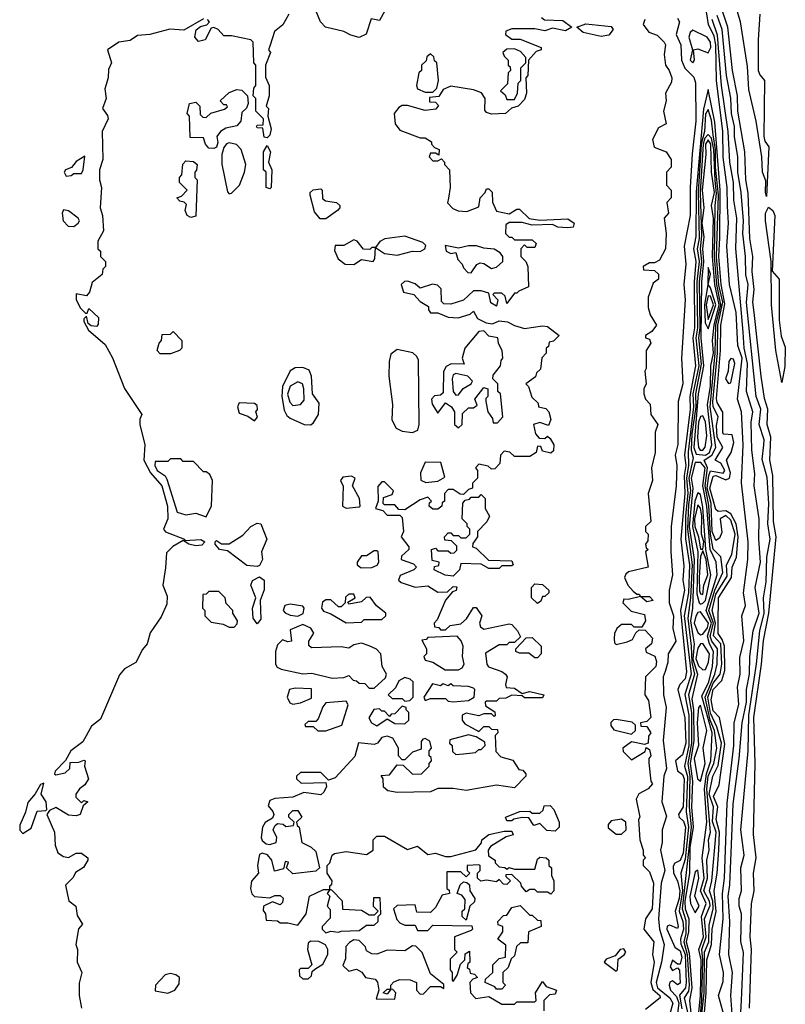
# Model space of a CAD drawing. Extents: x 2889633 to 3052318, y 540750 to 918690.
# Tile 400 of 656: x 3049313 to 3052318, y 680400 to 684264. Entities that reach past the tile are written whole.
import ezdxf

# ---------------------------------------------------------------- set-up
doc = ezdxf.new("R2010")
doc.units = 0

msp = doc.modelspace()

# ---------------------------------------------------------------- linework, layer by layer
at = {"layer": '0CON02XD'}
for points in [[(3052245, 683570), (3052240, 683585), (3052241.7, 683631.7), (3052228.8, 683665), (3052225.9, 683725.9), (3052204, 683865), (3052175, 683990), (3052169.6, 684079.6), (3052142, 684255), (3052091.4, 684425)], [(3050761.2, 684325), (3050725, 684260), (3050693.3, 684266.7), (3050672.5, 684207.5), (3050645, 684194.3), (3050612.4, 684202.4), (3050585, 684217.5), (3050513.3, 684235), (3050493.3, 684255), (3050475, 684300)], [(3050370, 684285), (3050346.4, 684243.6), (3050313, 684217), (3050296.7, 684163.3), (3050290, 684145), (3050297.5, 684135), (3050277.5, 684085), (3050278.3, 684038.3), (3050292.5, 684005), (3050292.5, 683965), (3050280, 683925), (3050290, 683915), (3050287.5, 683885), (3050300, 683835), (3050295, 683810), (3050285, 683800), (3050273, 683803), (3050267.5, 683837.5), (3050245, 683840), (3050242.5, 683845), (3050245, 683850), (3050268.3, 683851.7), (3050270, 683875), (3050240, 683905), (3050240, 683955), (3050230, 683965), (3050232.5, 683995), (3050240, 684005), (3050240, 684085), (3050232.5, 684095), (3050230, 684175), (3050220, 684185), (3050145, 684200), (3050115, 684200), (3050092.5, 684225), (3050075, 684232.5), (3050065, 684230), (3050041.2, 684185), (3050015, 684178.8), (3050000, 684195), (3050006.4, 684223.6), (3050023, 684237), (3050047, 684243), (3050057.5, 684255), (3050050, 684265)], [(3051361.7, 684271.7), (3051373, 684263), (3051445, 684260), (3051480, 684235), (3051455, 684220), (3051405, 684230), (3051375, 684220), (3051335, 684227.5), (3051245, 684227.5), (3051221.7, 684218.3), (3051220, 684205), (3051245, 684187.5), (3051277, 684187), (3051360, 684155), (3051360, 684145), (3051340.7, 684139.3), (3051310, 684105), (3051307.5, 684045), (3051300, 684035), (3051302.5, 683975), (3051295, 683950), (3051270, 683925), (3051243, 683917), (3051220, 683895), (3051165, 683893.3), (3051145, 683900), (3051138.3, 683908.3), (3051140, 683955), (3051126.1, 683976.1), (3051095, 683988.8), (3051005, 684002.5), (3050975, 683990), (3050958.3, 683961.7), (3050921.7, 683958.3), (3050921.7, 683941.7), (3050945, 683940), (3050957, 683927), (3050947, 683913), (3050905, 683907.5), (3050835, 683927.5), (3050815, 683927.5), (3050800.7, 683919.3), (3050782.5, 683895), (3050786.7, 683855), (3050805, 683830), (3050885, 683800), (3050905, 683800), (3050930, 683785), (3050930, 683775), (3050941.7, 683761.7), (3050960, 683755), (3050958.3, 683731.7), (3050945, 683740), (3050925, 683740), (3050920, 683725), (3050935, 683710), (3050955, 683710), (3050968.3, 683718.3), (3050980, 683705), (3050980, 683695), (3051000, 683675), (3051002.5, 683605), (3050996.4, 683563.6), (3050992.5, 683545), (3051012.7, 683522.7), (3051034.2, 683514.2), (3051068.3, 683511.7), (3051115, 683530), (3051120, 683565), (3051140, 683585), (3051145, 683600), (3051155, 683600), (3051167, 683587), (3051168.3, 683548.3), (3051185, 683512.5), (3051235, 683502.5), (3051265, 683520), (3051275, 683520), (3051313, 683483), (3051355, 683476.7), (3051465, 683482.5), (3051490, 683465), (3051485, 683450), (3051465, 683447.5), (3051425, 683450), (3051405, 683460), (3051325, 683457.5), (3051285, 683467.5), (3051235, 683467.5), (3051221.7, 683458.3), (3051220, 683425), (3051235, 683410), (3051245, 683410), (3051255, 683400), (3051325, 683400), (3051340, 683385), (3051335, 683370), (3051305, 683370), (3051295, 683380), (3051280, 683365), (3051280, 683335), (3051300, 683315), (3051307.5, 683295), (3051310, 683215), (3051271.7, 683198.3), (3051265, 683190), (3051255, 683190), (3051225, 683150), (3051218.3, 683178.3), (3051205, 683190), (3051175, 683190), (3051170, 683185), (3051190, 683165), (3051185, 683140), (3051163, 683153), (3051155, 683190), (3051125, 683200), (3051095, 683200), (3051055, 683162.5), (3051005, 683147.5), (3050978.3, 683148.3), (3050968.3, 683158.3), (3050967, 683207), (3050952.5, 683222.5), (3050933.6, 683226.4), (3050885, 683210), (3050865, 683227.5), (3050835, 683237.5), (3050823, 683237), (3050810, 683225), (3050820, 683195), (3050860, 683185), (3050885, 683157.5), (3050918.3, 683138.3), (3050917.5, 683125), (3050925, 683113.3), (3050955, 683113.3), (3050995, 683096.7), (3051033.6, 683093.6), (3051081.7, 683108.3), (3051095, 683120), (3051110.7, 683090.7), (3051143.6, 683073.6), (3051169.3, 683070.7), (3051195, 683082.5), (3051228.3, 683078.3), (3051255, 683063.3), (3051295, 683052.5), (3051365, 683062.5), (3051385, 683060), (3051430, 683025), (3051408.3, 683001.7), (3051391.7, 682998.3), (3051388.3, 682981.7), (3051380, 682975), (3051380, 682955), (3051363, 682937), (3051357, 682893), (3051341.7, 682878.3), (3051338.3, 682861.7), (3051300, 682835), (3051310, 682825), (3051323, 682783), (3051348.3, 682758.3), (3051350, 682745), (3051378.3, 682738.3), (3051390, 682725), (3051397.5, 682695), (3051388.3, 682671.7), (3051355, 682682.5), (3051330, 682675), (3051338.3, 682638.3), (3051351.7, 682621.7), (3051375, 682620), (3051385, 682630), (3051395, 682620), (3051410, 682595), (3051408.3, 682571.7), (3051397.5, 682562.5), (3051365, 682570), (3051358.3, 682588.3), (3051345, 682590), (3051340, 682565), (3051315, 682550), (3051255, 682550), (3051237, 682567), (3051215, 682570), (3051200, 682555), (3051198.3, 682521.7), (3051178.3, 682501.7), (3051165, 682500), (3051151.7, 682511.7), (3051115, 682520), (3051102.5, 682505), (3051110, 682495), (3051110, 682465), (3051090, 682445), (3051090, 682425), (3051075, 682420), (3051055, 682400), (3051041.7, 682401.7), (3051015, 682420), (3050995, 682420), (3050980, 682405), (3050980, 682375), (3050971.7, 682368.3), (3050970, 682355), (3050955, 682342.5), (3050935, 682342.5), (3050920, 682355), (3050921.7, 682368.3), (3050930, 682375), (3050915, 682390), (3050885, 682380), (3050825, 682340), (3050801.7, 682341.7), (3050785, 682360), (3050745, 682360), (3050740, 682365), (3050741.7, 682388.3), (3050775, 682400), (3050780, 682415), (3050745, 682450), (3050735, 682450), (3050718.3, 682431.7), (3050720, 682375), (3050710, 682345), (3050738.3, 682338.3), (3050755, 682320), (3050805, 682320), (3050815, 682310), (3050820, 682255), (3050810, 682235), (3050840, 682195), (3050840, 682185), (3050811.7, 682158.3), (3050810, 682145), (3050858.3, 682128.3), (3050870, 682115), (3050860, 682105), (3050807, 682083), (3050800, 682065), (3050810, 682055), (3050865, 682037.5), (3050915, 682042.5), (3050955, 682016.7), (3050991.7, 682018.3), (3051015, 682040), (3051028.3, 682038.3), (3051026.7, 682023.3)], [(3052083.3, 680335), (3052056.7, 680435), (3052075, 680490), (3052076.2, 680525), (3052060, 680595), (3052074.5, 680735), (3052071.5, 680835), (3052079.5, 680895), (3052090.3, 681189.7), (3052116.9, 681415), (3052118, 681505), (3052135.9, 681575.9), (3052131.2, 681645), (3052141.2, 681695), (3052139.3, 681760.7), (3052155.9, 681825.9), (3052147.5, 681925), (3052162.5, 681965), (3052153.8, 682015), (3052171.2, 682145), (3052172.5, 682215), (3052146.4, 682446.4), (3052153.5, 682595), (3052146.7, 682725), (3052131.2, 682775), (3052148.5, 682935), (3052131.9, 682985), (3052125.6, 683115), (3052099.2, 683225), (3052089.2, 683375), (3052095.9, 683465.9), (3052091.5, 683531.5), (3052090.6, 683605), (3052074.6, 683724.6), (3052073.5, 683825), (3052048.8, 684025), (3052046.2, 684165), (3052038.5, 684198.5), (3052016.5, 684245), (3052008.5, 684295)], [(3052142, 680345), (3052146, 680415), (3052153.6, 680603.6), (3052143.9, 680646.1), (3052146.2, 680755), (3052136.7, 680785), (3052136.7, 680815), (3052146.7, 680845), (3052143.8, 680935), (3052156.7, 680985), (3052143.8, 681085), (3052172.5, 681395), (3052175.4, 681534.6), (3052205.6, 681735.6), (3052217.8, 681865), (3052235.4, 681934.6), (3052232.9, 681995), (3052242.7, 682057.3), (3052245.6, 682155), (3052258.9, 682225), (3052250, 682285), (3052253.1, 682365), (3052246.8, 682466.8), (3052227.3, 682537.3), (3052234.3, 682595.7), (3052235.5, 682615.5), (3052215.7, 682675), (3052222.5, 682735), (3052204.2, 682785), (3052165.7, 683154.3), (3052172.5, 683225), (3052163, 683263), (3052162.5, 683335), (3052151.9, 683425), (3052154.4, 683475), (3052145.7, 683585), (3052131.9, 683665), (3052132.5, 683725), (3052118.6, 683805), (3052119.4, 683845), (3052107.1, 683895), (3052104.1, 683955.9), (3052087.1, 684045), (3052070.6, 684225), (3052050.7, 684280.7)], [(3052178, 680385), (3052185.7, 680615), (3052180.8, 680665), (3052185.9, 680794.1), (3052196, 680845), (3052194, 680915), (3052204, 680975), (3052194.1, 681065.9), (3052200, 681345), (3052194.5, 681525), (3052225.5, 681735), (3052232.2, 681827.8), (3052253.5, 681935), (3052281.9, 682235), (3052272.2, 682295), (3052270, 682475), (3052257.5, 682535), (3052261.4, 682625), (3052247.5, 682675), (3052249.4, 682735), (3052237, 682777), (3052224.2, 682865), (3052195.9, 683114.1), (3052190.6, 683155), (3052195.6, 683205), (3052188.6, 683275), (3052190.6, 683335), (3052178.6, 683405), (3052173, 683583), (3052162.9, 683635), (3052159.4, 683745), (3052131.9, 683905), (3052130.6, 683965), (3052111.4, 684065), (3052093.3, 684235), (3052068.9, 684305)], [(3052218.6, 684285), (3052211.4, 684185), (3052212, 684065), (3052217.7, 684047.7), (3052236.7, 684025), (3052233.8, 683805), (3052237.3, 683787.3), (3052254.3, 683764.3), (3052245, 683570)], [(3050035, 684267.5), (3049957, 684223), (3049903, 684227), (3049824.3, 684205.7), (3049775, 684202), (3049747.3, 684182.7), (3049702.5, 684175), (3049657.5, 684145), (3049673.8, 684095), (3049662, 684068), (3049660, 684035), (3049647, 683993), (3049652.5, 683955), (3049637.5, 683915), (3049658.3, 683888.3), (3049660, 683875), (3049636.7, 683825), (3049638.8, 683715), (3049626.7, 683675), (3049626.7, 683635), (3049633.8, 683605), (3049628.8, 683525), (3049637.5, 683495), (3049642.5, 683435), (3049620, 683395), (3049620, 683365), (3049630, 683355), (3049630, 683335), (3049650, 683315), (3049650, 683295), (3049640, 683285), (3049636.7, 683263.3), (3049597, 683233), (3049587.5, 683195), (3049575, 683180), (3049535, 683187.5), (3049534.3, 683165), (3049551.7, 683131.7), (3049571.7, 683111.7), (3049578.3, 683111.7), (3049585, 683130), (3049622.5, 683095), (3049621.7, 683068.3), (3049615, 683060), (3049593, 683063), (3049581.7, 683071.7), (3049575, 683100), (3049565, 683090), (3049565, 683080), (3049583.3, 683045), (3049648.8, 682988.8), (3049676.8, 682936.8), (3049725, 682816.2), (3049792.5, 682715), (3049784.4, 682695.6), (3049784.3, 682675.7), (3049804.5, 682595), (3049800.6, 682535), (3049826.2, 682486.2), (3049871.4, 682435), (3049892.9, 682355), (3049894.3, 682305), (3049878, 682265), (3049885, 682254.3), (3049960, 682225), (3049960, 682220), (3050023.9, 682223.9), (3050040, 682215), (3050027.8, 682202.2), (3050005, 682199.2), (3049977.5, 682205), (3049955, 682220), (3049913.7, 682196.3), (3049888.7, 682171.3), (3049885, 682112.5), (3049874.4, 682045), (3049891.7, 682001.7), (3049890.3, 681969.7), (3049868.9, 681921.1), (3049825, 681857.5), (3049813.3, 681815), (3049795, 681792.5), (3049769.2, 681740.8), (3049725, 681716.2), (3049705, 681693.3), (3049630.8, 681519.2), (3049595, 681491.2), (3049560.6, 681429.4), (3049514.2, 681395), (3049493, 681357), (3049452.5, 681315), (3049450, 681305), (3049455, 681300), (3049491.7, 681308.3), (3049510, 681325), (3049511.7, 681348.3), (3049545, 681350), (3049565, 681357.5), (3049570, 681355), (3049567.5, 681335), (3049582.5, 681285), (3049569.3, 681260.7), (3049547.5, 681245), (3049533.3, 681225), (3049533, 681213), (3049555, 681190), (3049565, 681200), (3049580, 681195), (3049561.7, 681178.3), (3049550, 681145), (3049535, 681140), (3049505, 681142.5), (3049455, 681172.5), (3049430, 681160), (3049420, 681145), (3049450, 681075), (3049452.5, 681025), (3049462.5, 680995), (3049485, 680980), (3049505, 680976.7), (3049535, 680992.5), (3049555, 680992.5), (3049580, 680975), (3049580, 680965), (3049563, 680937), (3049532.3, 680917.7), (3049522.3, 680897.7), (3049493, 680867), (3049500.7, 680829.3), (3049506.4, 680806.4), (3049533.3, 680785), (3049538.3, 680748.3), (3049560, 680715), (3049543.6, 680696.4), (3049533.3, 680635), (3049540, 680615), (3049538.8, 680565), (3049557.5, 680525), (3049546.4, 680483.6), (3049546, 680435), (3049556, 680385)], [(3051595, 684198), (3051525, 684213.3), (3051500, 684235), (3051535, 684247.5), (3051635, 684236.7), (3051642.5, 684225), (3051625, 684203.3), (3051595, 684198)], [(3051767.5, 684265), (3051760, 684245), (3051782.5, 684215), (3051815, 684203.3), (3051842.5, 684175), (3051847.5, 684165), (3051843.3, 684126.7), (3051847.5, 684085), (3051862.5, 684065), (3051872.5, 684035), (3051871.7, 684018.3), (3051847.5, 683975), (3051850, 683945), (3051840, 683905), (3051850, 683855), (3051820, 683840), (3051796.4, 683793.6), (3051804.1, 683764.1), (3051850, 683745), (3051870, 683715), (3051870, 683685), (3051852.5, 683665), (3051852.5, 683615), (3051870, 683595), (3051870, 683565), (3051853, 683547), (3051860, 683505), (3051842.5, 683485), (3051850, 683425), (3051847.5, 683365), (3051825, 683320), (3051805, 683310), (3051785, 683310), (3051760, 683295), (3051761.7, 683281.7), (3051805, 683280), (3051820, 683265), (3051820, 683245), (3051800, 683230), (3051780, 683175), (3051780, 683135), (3051787.5, 683105), (3051812.5, 683065), (3051795, 683040), (3051770, 683025), (3051770, 683015), (3051785, 683010), (3051790, 682995), (3051772.5, 682965), (3051772.5, 682895), (3051767.5, 682885), (3051772.5, 682835), (3051762.5, 682815), (3051762.5, 682795), (3051770, 682775), (3051787.5, 682755), (3051790, 682715), (3051817.5, 682675), (3051807.5, 682645), (3051807.5, 682565), (3051792.5, 682505), (3051797.5, 682455), (3051780, 682405), (3051790, 682295), (3051770, 682275), (3051770, 682255), (3051780, 682245), (3051778.3, 682218.3), (3051770, 682205), (3051771.7, 682191.7), (3051780, 682185), (3051770, 682175), (3051780, 682115), (3051703, 682097), (3051691.7, 682088.3), (3051687.5, 682075), (3051700, 682045), (3051720.7, 682020.7), (3051735, 682010), (3051745, 682010), (3051750, 682000), (3051785, 682000), (3051800, 681985), (3051775, 681980), (3051750, 682000), (3051701.7, 681988.3), (3051685, 681990), (3051680, 681975), (3051713, 681943), (3051765, 681930), (3051770, 681905), (3051755, 681880), (3051725, 681880), (3051715, 681890), (3051675, 681890), (3051657.5, 681875), (3051647.5, 681855), (3051646.7, 681835), (3051648.3, 681818.3), (3051655, 681812.5), (3051697, 681823), (3051718.3, 681831.7), (3051731.7, 681858.3), (3051745, 681870), (3051768.3, 681868.3), (3051797, 681837), (3051792.5, 681815), (3051770, 681795), (3051771.7, 681781.7), (3051806.4, 681766.4), (3051812.5, 681745), (3051810, 681725), (3051770, 681685), (3051767.5, 681615), (3051781.7, 681591.7), (3051790, 681525), (3051775, 681510), (3051750, 681505), (3051751.7, 681491.7), (3051775, 681490), (3051790, 681465), (3051781.7, 681451.7), (3051780, 681425), (3051765, 681420), (3051715, 681430), (3051680, 681405), (3051681.7, 681391.7), (3051715, 681360), (3051768.3, 681391.7), (3051771.7, 681408.3), (3051785, 681400), (3051790, 681375), (3051782.5, 681365), (3051783, 681347), (3051790, 681275), (3051797.5, 681265), (3051780, 681245), (3051743.6, 681226.4), (3051732.5, 681205), (3051746.7, 681135), (3051742.5, 681125), (3051746.7, 681045), (3051760, 681005), (3051760, 680985), (3051770, 680975), (3051760, 680965), (3051760, 680945), (3051785, 680920), (3051801.2, 680875), (3051796, 680775), (3051770, 680735), (3051762.5, 680695), (3051802.5, 680645), (3051797.5, 680595), (3051803.3, 680565), (3051790, 680485), (3051798.7, 680458.7), (3051826, 680435), (3051827.5, 680425), (3051770, 680380)], [(3051895, 684270), (3051902.5, 684255), (3051890, 684205), (3051908.6, 684165), (3051910.8, 684105), (3051923.6, 684073.6), (3051958.7, 684038.7), (3051965.6, 684015.6), (3051967.3, 683865), (3051952.4, 683737.6), (3051945.4, 683605.4), (3051945.4, 683495), (3051921.9, 683375), (3051928.1, 683305), (3051920, 683225), (3051925.5, 683165), (3051911.4, 682935), (3051916.7, 682835), (3051897.1, 682765), (3051896.8, 682596.8), (3051885.8, 682555), (3051892, 682515), (3051889.4, 682435), (3051870.6, 682275), (3051868.5, 682175), (3051875.6, 682085), (3051862.5, 682025), (3051862.5, 681975), (3051879.4, 681925), (3051876.5, 681875), (3051888.1, 681825), (3051858, 681775), (3051857.7, 681742.3), (3051846.4, 681706.4)], [(3052111.9, 680325), (3052104, 680435), (3052111.4, 680525), (3052096.1, 680596.1), (3052100.8, 680725), (3052094.3, 680824.3), (3052101.2, 680868.8), (3052113.1, 681185), (3052137.1, 681365), (3052148.6, 681505), (3052165.5, 681585), (3052165.7, 681635), (3052177.8, 681695), (3052179.2, 681765), (3052192.5, 681865), (3052215.5, 681935), (3052200, 682035), (3052221.4, 682135), (3052213.8, 682225), (3052216.2, 682305), (3052196.7, 682435), (3052198.3, 682481.7), (3052186.7, 682575), (3052184.1, 682684.1), (3052190.8, 682725), (3052166, 682805), (3052170, 682915), (3052156.9, 682975), (3052152.9, 683037.1), (3052124.1, 683365.9), (3052128.1, 683485), (3052115.7, 683555), (3052114.5, 683624.5), (3052100, 683705), (3052094.5, 683825), (3052068.5, 684005), (3052052.4, 684202.4), (3052031.8, 684265)], [(3051955, 684094.3), (3051962, 684105), (3051957.5, 684145), (3051975, 684149.4), (3052015, 684133.3), (3052025.9, 684155), (3052024.6, 684175), (3052012.2, 684195), (3051955, 684222.9), (3051945, 684214), (3051940, 684195), (3051953.8, 684145), (3051944.6, 684105), (3051955, 684094.3)], [(3050935, 683980), (3050950, 683995), (3050957.5, 684025), (3050950, 684095), (3050941.7, 684101.7), (3050938.3, 684118.3), (3050925, 684130), (3050911.7, 684118.3), (3050908.3, 684101.7), (3050890, 684085), (3050890, 684065), (3050880, 684055), (3050870, 684005), (3050875, 683992.5), (3050905, 683980), (3050935, 683980)], [(3051255, 683950), (3051267.5, 683975), (3051270, 684015), (3051280, 684025), (3051280, 684075), (3051300, 684095), (3051300, 684115), (3051279.3, 684139.3), (3051255, 684150), (3051225, 684147.5), (3051210, 684135), (3051215, 684120), (3051230, 684105), (3051230, 684085), (3051238.3, 684078.3), (3051240, 684065), (3051230, 684055), (3051228.3, 684011.7), (3051200, 683985), (3051218.3, 683968.3), (3051225, 683950), (3051255, 683950)], [(3050075, 683758), (3050055, 683760), (3050042.5, 683775), (3050035, 683800), (3049981.7, 683801.7), (3049980, 683885), (3049970, 683895), (3049980, 683935), (3050005, 683940), (3050020, 683925), (3050021.7, 683891.7), (3050031.7, 683881.7), (3050045, 683880), (3050063, 683897), (3050117, 683913), (3050128.3, 683921.7), (3050125, 683930), (3050115, 683930), (3050100, 683945), (3050135, 683977.5), (3050165, 683990), (3050185, 683986.7), (3050207.5, 683965), (3050210, 683935), (3050203, 683917), (3050185, 683900), (3050181.2, 683865), (3050165, 683847.5), (3050122.5, 683837.5), (3050101.2, 683825), (3050087.5, 683805), (3050091.2, 683781.2), (3050085, 683763.8), (3050075, 683758)], [(3051995.4, 680305.4), (3052007.8, 680445), (3052010, 680575), (3052028, 680635), (3052031.8, 680695), (3052046.3, 680763.7), (3052038.5, 680845), (3052050.7, 680915), (3052057.1, 681005), (3052059.4, 681075), (3052047.3, 681125), (3052053.1, 681175), (3052036.9, 681215), (3052058.8, 681261.2), (3052081.2, 681421.2), (3052060.6, 681525), (3052035, 681552), (3052027.1, 681595), (3052035, 681635.7), (3052068.7, 681671.3), (3052080.4, 681709.6), (3052079.7, 681805), (3052071.1, 681831.1), (3052054.5, 681855), (3052055.4, 681894.6), (3052055.6, 681995), (3052106.5, 682075), (3052110, 682115), (3052126.2, 682155), (3052132.8, 682235), (3052125.8, 682285.8), (3052105, 682324.5), (3052085, 682336.5), (3052055, 682334.3), (3052045, 682341.2), (3052022.3, 682425), (3052035, 682472.9), (3052045, 682474.5), (3052085, 682457.8), (3052098.9, 682465), (3052103.6, 682485), (3052087.5, 682535), (3052105.6, 682565), (3052116.7, 682605), (3052110, 682635), (3052076.7, 682636.7), (3052072.5, 682642.5), (3052073.1, 682723.1), (3052051.1, 682761.1), (3052047.9, 682777.9), (3052063.9, 682965), (3052064.7, 683065), (3052081.5, 683148.5), (3052066.4, 683225), (3052057.1, 683335), (3052061.7, 683408.3), (3052063.2, 683595), (3052041.1, 683861.1), (3052015, 683990), (3051996.8, 683913.2), (3051967.9, 683587.9), (3051967.3, 683412.7), (3051958.5, 683365), (3051967.3, 683315), (3051960.3, 683235), (3051962.1, 683055), (3051955.3, 683015), (3051966.1, 682905), (3051948.7, 682815), (3051943.1, 682785), (3051945.3, 682735.3), (3051923.2, 682555), (3051928, 682515), (3051920.9, 682475), (3051923.8, 682405), (3051907.8, 682225), (3051920.4, 682120.4), (3051915.6, 682065), (3051922.9, 682025), (3051907.5, 681945), (3051930.6, 681705), (3051925, 681676.7), (3051904, 681655), (3051896.9, 681635), (3051924.4, 681524.4), (3051928, 681425), (3051915, 681378.8), (3051886.7, 681355), (3051895, 681316.7), (3051915, 681302), (3051921.5, 681285), (3051916.8, 681175), (3051898.8, 681145), (3051901.2, 681135), (3051918.6, 681118.6), (3051926.1, 681095), (3051916.8, 680993.2), (3051905, 680964), (3051885, 680953.3), (3051878.3, 680941.7), (3051878.9, 680915), (3051895.5, 680885), (3051903.9, 680845), (3051901.6, 680815), (3051886.2, 680765), (3051898, 680705), (3051895, 680697.5), (3051865, 680711.2), (3051855, 680706.7), (3051853.6, 680695), (3051884.3, 680624.3), (3051905, 680609.2), (3051912.2, 680585), (3051905, 680557.5), (3051895, 680557.5), (3051875, 680573.3), (3051866.7, 680546.7), (3051875, 680532.5), (3051895, 680542.5), (3051903.6, 680533.6), (3051905, 680482.5), (3051895, 680476.7), (3051875, 680492.5), (3051865, 680487.5), (3051862.5, 680475), (3051868.1, 680455), (3051891, 680431), (3051900.5, 680405), (3051891.9, 680345)], [(3051984.8, 680315), (3051999.6, 680445), (3052001.2, 680605), (3052017.7, 680645), (3052018.8, 680711.2), (3052035.7, 680774.3), (3052034.1, 680805), (3052020.6, 680845), (3052030.5, 680885), (3052046.7, 681075), (3052032.4, 681117.6), (3052036.4, 681175), (3052019.7, 681225), (3052034.2, 681295), (3052055, 681336.7), (3052068, 681425), (3052049.1, 681489.1), (3052025, 681542.9), (3052014.2, 681605), (3052035, 681660), (3052062.5, 681695), (3052068.7, 681735), (3052064.6, 681814.6), (3052036.5, 681846.5), (3052044.4, 681895), (3052031.2, 681945), (3052045, 682010), (3052090.5, 682079.5), (3052088.1, 682125), (3052108.1, 682165), (3052120.9, 682245), (3052105, 682299.2), (3052085, 682318.2), (3052062.9, 682305), (3052068.6, 682251.4), (3052060.4, 682229.6), (3052045, 682220), (3052030.6, 682255), (3052027.7, 682365), (3052012, 682425), (3052018.2, 682475), (3052025, 682493.1), (3052075, 682484.3), (3052080.6, 682495), (3052065, 682523.1), (3052042.5, 682535), (3052072.5, 682585), (3052051.1, 682625), (3052048.7, 682671.3), (3052054.3, 682705), (3052035.4, 682745.4), (3052033.7, 682763.7), (3052051.5, 682955), (3052053.7, 683065), (3052072.9, 683155), (3052057.4, 683222.6), (3052048.4, 683335), (3052056, 683575), (3052044.4, 683685), (3052044.1, 683755), (3052035, 683812), (3052028.9, 683868.9), (3052015, 683911.2), (3052005, 683893.3), (3052001.6, 683825), (3051988.5, 683775), (3051976.3, 683585), (3051979.7, 683405), (3051972.2, 683365), (3051979.7, 683315), (3051971.2, 683235), (3051974.2, 683055), (3051967.2, 683015), (3051978.8, 682905), (3051955.8, 682795), (3051957.9, 682745), (3051937.5, 682567.5), (3051938.9, 682515), (3051931, 682465), (3051935.7, 682405.7), (3051926.4, 682316.4), (3051927, 682227), (3051942, 682125), (3051938, 682015), (3051921.3, 681925), (3051948.5, 681695), (3051924.5, 681615.5), (3051940, 681535), (3051939.3, 681415), (3051922.2, 681335), (3051934.1, 681294.1), (3051929.6, 681155), (3051938.9, 681095), (3051925, 680970), (3051908.6, 680915), (3051914.3, 680845), (3051901.3, 680765), (3051916, 680725), (3051918.4, 680695), (3051906.5, 680655), (3051907.9, 680637.9), (3051924.7, 680595), (3051929.2, 680485), (3051925.9, 680464.1), (3051903.6, 680436.4), (3051912.3, 680382.3)], [(3051985.2, 680354.8), (3051990.2, 680419.8), (3051994.5, 680575), (3051990.6, 680615), (3052007.5, 680665), (3052001.2, 680735), (3052022.9, 680787.1), (3052021.2, 680805), (3051998.2, 680845), (3052012.3, 680895), (3052010, 680965), (3052020, 681005), (3052017.1, 681045), (3052024.3, 681075), (3052010.5, 681245), (3052015.3, 681295), (3052038.2, 681345), (3052049.4, 681405), (3052040.8, 681475), (3052024, 681515), (3052003.6, 681605), (3052041.5, 681695), (3052050.6, 681735), (3052051.5, 681795), (3052029.6, 681825), (3052022.9, 681845), (3052036, 681895), (3052018, 681945), (3052041.2, 682025), (3052073.1, 682095), (3052065.8, 682155.8), (3052035, 682186.2), (3052024.3, 682244.3), (3052017.8, 682357.8), (3052003.5, 682435), (3052013.4, 682505), (3051999.2, 682535), (3052029.5, 682555), (3052045.5, 682585), (3052022.8, 682745), (3052043.4, 682955), (3052046, 683065), (3052065.2, 683145.2), (3052049, 683225), (3052040.7, 683335), (3052042.7, 683535), (3052048.1, 683581.9), (3052042.5, 683632.5), (3052037.2, 683755), (3052028.5, 683798.5), (3052015, 683813.3), (3052001.8, 683798.2), (3051996.1, 683775), (3051984, 683585), (3051989.6, 683415), (3051983.6, 683365), (3051989.2, 683315), (3051980.4, 683235), (3051983, 683055), (3051977.1, 683015), (3051988.4, 682911.6), (3051966.2, 682795), (3051966.9, 682745), (3051951.9, 682638.1), (3051949.3, 682575), (3051957.1, 682545), (3051939.8, 682465), (3051945.7, 682415.7), (3051938.3, 682361.7), (3051933.9, 682265), (3051952.4, 682125), (3051946.5, 681995), (3051935.3, 681915), (3051949.2, 681805), (3051950.8, 681740.8), (3051962.2, 681695), (3051938.7, 681615), (3051950, 681545), (3051949.6, 681425), (3051936.2, 681345), (3051943.9, 681293.9), (3051940.3, 681175), (3051948.5, 681095), (3051913, 680775), (3051928.3, 680728.3), (3051927.4, 680677.4), (3051920, 680645), (3051933.1, 680595), (3051941.4, 680475), (3051937.9, 680452.1), (3051921.8, 680425), (3051937.3, 680357.3)], [(3050135, 683580), (3050145, 683582.5), (3050175.8, 683614.2), (3050195.8, 683665), (3050200.8, 683695), (3050182.5, 683755), (3050163.6, 683773.6), (3050135, 683780), (3050125, 683776.7), (3050115, 683762.5), (3050106.2, 683735), (3050106.4, 683696.4), (3050128.3, 683588.3), (3050135, 683580)], [(3050295, 683600), (3050280, 683605), (3050280, 683665), (3050270, 683675), (3050270, 683745), (3050285, 683770), (3050297.5, 683745), (3050290, 683705), (3050302.5, 683675), (3050300, 683605), (3050295, 683600)], [(3052005, 682554.7), (3052020.8, 682565), (3052030, 682595), (3052013, 682753), (3052025.2, 682825.2), (3052025.7, 682905), (3052036.2, 682955), (3052032.9, 683005), (3052039, 683065), (3052058.5, 683145), (3052041.2, 683225), (3052032.9, 683335), (3052036.5, 683485), (3052028.5, 683535), (3052039.8, 683585), (3052028.6, 683665), (3052026, 683775), (3052015, 683792.2), (3052004.8, 683774.8), (3052006.2, 683735), (3051991.6, 683595), (3051999.1, 683525), (3051991.2, 683465), (3051998.3, 683411.7), (3051993.8, 683365), (3051997.4, 683315), (3051989, 683235), (3051986.8, 683015), (3051997, 682905), (3051975.8, 682795), (3051958.7, 682585), (3051968.9, 682558.9), (3052005, 682554.7)], [(3049495, 683650), (3049515, 683652.5), (3049525, 683660), (3049555, 683660), (3049562.5, 683675), (3049568.3, 683728.3), (3049535, 683707.5), (3049516.7, 683683.3), (3049492.5, 683675), (3049487.5, 683665), (3049495, 683650)], [(3049985, 683487.5), (3049970, 683495), (3049962.5, 683515), (3049968.3, 683538.3), (3049958.3, 683548.3), (3049941.7, 683551.7), (3049930, 683565), (3049948.3, 683571.7), (3049970, 683595), (3049940, 683625), (3049940, 683645), (3049950, 683655), (3049953, 683697), (3049965, 683710), (3049995, 683707.5), (3050010, 683695), (3050007, 683673), (3050000, 683665), (3050000, 683645), (3050010, 683635), (3050005, 683492.5), (3049985, 683487.5)], [(3050515, 683482.5), (3050492.5, 683482.5), (3050470.4, 683510.4), (3050453.3, 683575), (3050453.3, 683585), (3050465, 683596.7), (3050495, 683600), (3050500, 683595), (3050501.7, 683561.7), (3050513, 683553), (3050557, 683547), (3050570, 683535), (3050570, 683525), (3050560, 683515), (3050515, 683482.5)], [(3049525, 683452.5), (3049542.5, 683465), (3049547.5, 683475), (3049542.5, 683485), (3049505, 683513.3), (3049485, 683517.5), (3049480, 683505), (3049483.3, 683475), (3049503, 683453), (3049525, 683452.5)], [(3052305, 682840), (3052280.8, 682965), (3052264, 683145), (3052263.3, 683315), (3052241.2, 683475), (3052241.2, 683505), (3052252.5, 683527.5), (3052270, 683515), (3052276.9, 683495), (3052267, 683277), (3052294.2, 683245), (3052294.1, 683084.1), (3052301.7, 683021.7), (3052318.3, 682978.3), (3052316.6, 682903.4), (3052305, 682840)], [(3050625, 683303.3), (3050655, 683322.5), (3050700, 683315), (3050707.5, 683325), (3050710, 683370), (3050695, 683370), (3050687.5, 683362.5), (3050663, 683363), (3050637.5, 683395), (3050625, 683400), (3050585, 683377.5), (3050551.7, 683378.3), (3050548.3, 683358.3), (3050562.5, 683325), (3050590, 683305), (3050625, 683303.3)], [(3050795, 683340), (3050855, 683356), (3050885, 683353.8), (3050903.3, 683365), (3050907, 683377), (3050895, 683390), (3050825, 683414), (3050746.1, 683403.9), (3050727, 683393), (3050710, 683370), (3050745, 683346.7), (3050795, 683340)], [(3051085, 683270), (3051107, 683303), (3051120.7, 683309.3), (3051135, 683307.5), (3051165, 683287.5), (3051185, 683292.5), (3051210, 683315), (3051210, 683335), (3051199.3, 683349.3), (3051175, 683363.3), (3051135, 683366.7), (3051106.1, 683376.1), (3051074.1, 683375.9), (3051035, 683366.7), (3050982.5, 683377.5), (3050987.5, 683355), (3051005, 683346.7), (3051025, 683350), (3051033, 683323), (3051050, 683305), (3051055, 683290), (3051071.7, 683271.7), (3051085, 683270)], [(3052015, 683050), (3052045.2, 683145), (3052025, 683212), (3052015.8, 683225), (3052024.2, 683265), (3052015, 683291.2), (3052014.3, 683225), (3052000.5, 683145), (3052004.2, 683074.2), (3052015, 683050)], [(3052015, 683087.5), (3052036.9, 683145), (3052025, 683178.6), (3052015, 683180), (3052008.2, 683145), (3052015, 683087.5)], [(3049905, 682952.5), (3049865, 682952.5), (3049852.5, 682965), (3049860, 682995), (3049870, 683005), (3049871.7, 683028.3), (3049905, 683030), (3049915, 683040), (3049950, 683005), (3049950, 682975), (3049940, 682965), (3049905, 682952.5)], [(3051035, 682662.5), (3051050, 682675), (3051051.7, 682718.3), (3051075, 682740), (3051095, 682740), (3051108.3, 682751.7), (3051100, 682775), (3051135, 682820), (3051150, 682815), (3051150, 682785), (3051142.5, 682777.5), (3051142.5, 682765), (3051150, 682725), (3051168.3, 682698.3), (3051171.7, 682681.7), (3051188.3, 682681.7), (3051210, 682705), (3051200, 682795), (3051190, 682805), (3051190, 682835), (3051170, 682855), (3051171.7, 682868.3), (3051200, 682905), (3051203, 682927), (3051210, 682935), (3051207.5, 682965), (3051193, 682993), (3051190, 683015), (3051155, 683022.5), (3051135, 683042.5), (3051115, 683040), (3051060, 682975), (3051050, 682935), (3051058.3, 682911.7), (3051007, 682913), (3050986.7, 682903.3), (3050977, 682883), (3050975, 682800), (3050965, 682790), (3050941.7, 682788.3), (3050930, 682775), (3050932.5, 682755), (3050955, 682720), (3050985, 682760), (3051007.5, 682745), (3051020, 682725), (3051020, 682675), (3051035, 682662.5)], [(3050855, 682643.8), (3050876.4, 682653.6), (3050881.2, 682675), (3050878.3, 682928.3), (3050872.3, 682942.3), (3050855.9, 682955.9), (3050795, 682970), (3050769.3, 682950.7), (3050763, 682923), (3050762.5, 682865), (3050775.8, 682754.2), (3050773.6, 682693.6), (3050790.6, 682660.6), (3050815, 682648.8), (3050855, 682643.8)], [(3052095, 682835.7), (3052105, 682839.2), (3052120, 682915), (3052115, 682931.2), (3052105, 682933.8), (3052097, 682923), (3052094.3, 682885), (3052083.3, 682855), (3052095, 682835.7)], [(3050455, 682673.8), (3050465, 682680), (3050485.6, 682714.4), (3050488.3, 682758.3), (3050462.9, 682795), (3050458, 682865), (3050448.8, 682888.8), (3050425, 682898.8), (3050395, 682898), (3050374.2, 682885.8), (3050344.3, 682825), (3050342.2, 682785), (3050351.7, 682731.7), (3050361.2, 682711.2), (3050375, 682700), (3050430, 682675), (3050455, 682673.8)], [(3050385, 682750), (3050415, 682753.8), (3050429.3, 682770.7), (3050428, 682815), (3050422.5, 682835), (3050405, 682843.3), (3050375, 682826.2), (3050364.4, 682794.4), (3050373.2, 682763.2), (3050385, 682750)], [(3051025, 682790), (3051035, 682791.2), (3051054.1, 682815.9), (3051085.8, 682834.2), (3051090, 682845), (3051072.5, 682865), (3051025, 682875.7), (3051015, 682870), (3051010.8, 682855), (3051014.3, 682805), (3051025, 682790)], [(3050235, 682690), (3050246.4, 682703.6), (3050240, 682725), (3050246.4, 682733.6), (3050245, 682750), (3050235, 682757.5), (3050175, 682760), (3050167.5, 682745), (3050175, 682720), (3050208.3, 682708.3), (3050235, 682690)], [(3051984.4, 682574.4), (3051995, 682574.7), (3052004, 682586), (3052009.8, 682630.2), (3052005.2, 682685.2), (3051995, 682708.6), (3051985, 682706.7), (3051977.2, 682685), (3051973.3, 682625), (3051977.7, 682585), (3051984.4, 682574.4)], [(3050045, 682313.3), (3050066.4, 682356.4), (3050070, 682455), (3050059.3, 682479.3), (3050045, 682490), (3050035, 682490), (3049995, 682530), (3049955, 682530), (3049945, 682540), (3049905, 682540), (3049895, 682530), (3049845, 682530), (3049843.3, 682515), (3049853.3, 682495), (3049883.6, 682473.6), (3049891.2, 682461.2), (3049930.7, 682330.7), (3049965, 682321.2), (3050005, 682327.5), (3050045, 682313.3)], [(3050907, 682447), (3050955, 682453.3), (3050981.7, 682468.3), (3050966.7, 682526.7), (3050905, 682527.5), (3050886, 682485), (3050887, 682457), (3050907, 682447)], [(3051977.8, 680355), (3051985.2, 680435), (3051988.3, 680575), (3051979.2, 680615), (3051996.8, 680665), (3051988.9, 680745), (3052007.1, 680795), (3051985.3, 680845), (3051999.7, 680895), (3051992.6, 680975), (3052010.2, 681115), (3052000.5, 681245), (3052009, 681305), (3052025.4, 681355), (3052030.7, 681465), (3051990.9, 681609.1), (3052017.8, 681665), (3052032, 681725), (3052036.7, 681785), (3052020.6, 681815), (3052013.5, 681845), (3052029.2, 681895), (3052008.1, 681945), (3052050.4, 682085), (3052046.7, 682135), (3052022.9, 682185), (3052010, 682355), (3051995.2, 682434.8), (3052004.3, 682505), (3051986.2, 682526.2), (3051965, 682525.5), (3051948.6, 682465), (3051954.8, 682424.8), (3051940.9, 682275), (3051960, 682145), (3051954.1, 681955), (3051946, 681905), (3051955.8, 681845.8), (3051960, 681815), (3051955.7, 681755), (3051973.6, 681695), (3051951.8, 681598.2), (3051958.1, 681555), (3051958.7, 681435), (3051945.5, 681345.5), (3051953.9, 681275), (3051949.8, 681175), (3051957, 681095), (3051943.6, 681015), (3051942.3, 680915), (3051923.7, 680803.7), (3051924.7, 680775), (3051939.4, 680735), (3051937.9, 680685), (3051929.2, 680645), (3051940.8, 680600.8), (3051951.8, 680465), (3051942.5, 680415), (3051947.8, 680365)], [(3050595, 682347.5), (3050645, 682352.5), (3050650, 682355), (3050647.5, 682385), (3050620, 682435), (3050630, 682465), (3050615, 682472.5), (3050581.7, 682468.3), (3050572.5, 682455), (3050583, 682433), (3050580, 682355), (3050595, 682347.5)], [(3051015, 682080), (3050983.8, 682083.8), (3050940, 682105), (3050941.7, 682118.3), (3050958.3, 682121.7), (3050960, 682135), (3050931.7, 682141.7), (3050930, 682185), (3050945, 682190), (3050955, 682180), (3050995, 682180), (3051005, 682170), (3051018.3, 682171.7), (3051028.3, 682181.7), (3051028.3, 682198.3), (3051008.3, 682218.3), (3050981.7, 682221.7), (3050980, 682235), (3050995, 682250), (3051005, 682250), (3051015, 682240), (3051035, 682240), (3051045, 682230), (3051065, 682230), (3051080, 682245), (3051080, 682265), (3051070, 682275), (3051070, 682285), (3051050, 682305), (3051053, 682367), (3051061.7, 682378.3), (3051078.3, 682381.7), (3051085, 682390), (3051115, 682390), (3051125, 682400), (3051140, 682385), (3051140, 682345), (3051157.5, 682315), (3051146.4, 682293.6), (3051110, 682255), (3051110, 682235), (3051091.7, 682208.3), (3051090, 682195), (3051105, 682190), (3051153, 682143), (3051245, 682140), (3051250, 682125), (3051245, 682120), (3051205, 682120), (3051195, 682110), (3051155, 682110), (3051125, 682127.5), (3051045, 682130), (3051040, 682105), (3051015, 682080)], [(3051985, 681970), (3051995, 681973.5), (3052005.2, 681985), (3052026.3, 682085), (3052006.3, 682185), (3051995, 682351.2), (3051985, 682400.8), (3051975, 682407.1), (3051962.9, 682375), (3051954.2, 682275), (3051974.8, 682175), (3051971.4, 682011.4), (3051980.6, 681975), (3051985, 681970)], [(3051995, 682186.2), (3051998.4, 682215), (3051989.5, 682245), (3051990.7, 682315), (3051985, 682346.7), (3051975, 682360), (3051962.5, 682305), (3051962.6, 682275), (3051977.5, 682235), (3051985, 682186.2), (3051995, 682186.2)], [(3050245, 682117.5), (3050205, 682122.5), (3050129.2, 682179.2), (3050097.5, 682185), (3050080, 682205), (3050080, 682215), (3050085, 682220), (3050105, 682207.5), (3050135, 682207.5), (3050189.3, 682240.7), (3050220, 682275), (3050245, 682287.5), (3050260, 682285), (3050282.5, 682225), (3050262.5, 682175), (3050266.7, 682145), (3050255, 682122.5), (3050245, 682117.5)], [(3050653, 682113), (3050695, 682114), (3050716.7, 682123.3), (3050722.5, 682135), (3050720, 682175), (3050715, 682180), (3050705, 682180), (3050675, 682160), (3050655, 682160), (3050637.5, 682135), (3050637.5, 682125), (3050653, 682113)], [(3051995, 682007.5), (3051998.9, 682045), (3052014.6, 682085), (3052007.5, 682145), (3051995, 682180), (3051985, 682157.5), (3051980.5, 682075), (3051982.1, 682022.1), (3051985, 682011.2), (3051995, 682007.5)], [(3050245, 681893.3), (3050230, 681915), (3050227.5, 681955), (3050240, 681995), (3050220, 682045), (3050227, 682063), (3050255, 682077.5), (3050272.5, 682065), (3050273, 682027), (3050257.5, 681985), (3050259.3, 681910.7), (3050245, 681893.3)], [(3051345, 681972.5), (3051322.5, 681995), (3051322.5, 682035), (3051335, 682050), (3051365, 682047.5), (3051390, 682025), (3051390, 682015), (3051375, 682000), (3051365, 682000), (3051358.3, 681981.7), (3051345, 681972.5)], [(3050155, 681880), (3050167, 681893), (3050167.5, 681905), (3050150, 681935), (3050150, 681945), (3050123, 681973), (3050120, 681995), (3050095, 682020), (3050055, 682020), (3050045, 682010), (3050031.7, 682008.3), (3050030, 681955), (3050040, 681945), (3050040, 681925), (3050065, 681900), (3050111.7, 681891.7), (3050135, 681880), (3050155, 681880)], [(3051026.7, 682023.3), (3051011.7, 682018.3), (3050983.9, 681986.1), (3050951.7, 681908.3), (3050940, 681895), (3050941.7, 681881.7), (3050958.3, 681878.3), (3050965, 681870), (3050985, 681870), (3051003, 681887), (3051045, 681893.3), (3051067.3, 681912.7), (3051095, 681957.5), (3051105, 681957.5), (3051127.5, 681925), (3051117.5, 681895), (3051121.7, 681881.7), (3051135, 681872.5), (3051235, 681892.5), (3051245, 681890), (3051267.5, 681865), (3051278.3, 681841.7), (3051255, 681820), (3051235, 681820), (3051225, 681810), (3051195, 681810), (3051141.7, 681778.3), (3051146.7, 681735), (3051153.8, 681723.8), (3051205, 681706.2), (3051220, 681695), (3051226.7, 681685), (3051220, 681655), (3051223, 681643), (3051255, 681640), (3051285, 681620), (3051315, 681627.5), (3051370, 681615), (3051365, 681602.5), (3051295, 681602.5), (3051285, 681610), (3051245, 681612.5), (3051221.7, 681601.7), (3051195, 681600), (3051185, 681590), (3051145, 681590), (3051140, 681585), (3051141.7, 681571.7), (3051178.3, 681548.3), (3051180, 681535), (3051175, 681530), (3051165, 681540), (3051135, 681540), (3051115, 681532.5), (3051065, 681542.5), (3051050, 681535), (3051050, 681515), (3051060.7, 681500.7), (3051115, 681470), (3051135, 681490), (3051155, 681490), (3051165, 681480), (3051188.3, 681478.3), (3051190, 681465), (3051180, 681455), (3051181.7, 681391.7), (3051201.7, 681371.7), (3051248.3, 681358.3), (3051271.7, 681321.7), (3051288.3, 681318.3), (3051300, 681305), (3051300, 681295), (3051255, 681250), (3051185, 681260), (3051065, 681238.8), (3051015, 681247.5), (3050955, 681247.5), (3050925, 681233.3), (3050795, 681231.2), (3050757.5, 681237.5), (3050741.7, 681251.7), (3050740, 681285), (3050731.7, 681298.3), (3050765, 681300), (3050795, 681340), (3050818.3, 681338.3), (3050855, 681303.3), (3050890, 681305), (3050920, 681335), (3050920, 681345), (3050930, 681355), (3050928.3, 681368.3), (3050920, 681375), (3050920, 681395), (3050930, 681405), (3050923, 681433), (3050905, 681442.5), (3050895, 681440), (3050888.3, 681431.7), (3050888.3, 681401.7), (3050855, 681390), (3050825, 681360), (3050815, 681360), (3050800, 681375), (3050800, 681405), (3050777.5, 681445), (3050755, 681452.5), (3050735, 681447.5), (3050717.5, 681425), (3050705, 681420), (3050643.6, 681426.4), (3050628, 681372), (3050551.7, 681288.3), (3050525, 681280), (3050495, 681310), (3050415, 681310), (3050400, 681295), (3050400, 681285), (3050418.3, 681268.3), (3050515, 681270), (3050517.5, 681255), (3050507, 681233), (3050495, 681222.5), (3050428.3, 681231.7), (3050385, 681212.5), (3050315, 681207.5), (3050295, 681200), (3050288.3, 681178.3), (3050307, 681157), (3050310, 681145), (3050305, 681130), (3050277, 681113), (3050266.7, 681095), (3050261.2, 681055), (3050265, 681042.5), (3050280, 681030), (3050295, 681026.7), (3050320, 681035), (3050322.5, 681055), (3050307.5, 681085), (3050315, 681100), (3050325, 681110), (3050347, 681107), (3050358.3, 681098.3), (3050388.3, 681101.7), (3050390, 681115), (3050370, 681135), (3050370, 681145), (3050385, 681160), (3050405, 681160), (3050420, 681135), (3050400, 681115), (3050401.7, 681101.7), (3050410, 681095), (3050420, 681035), (3050457, 681017), (3050475, 681000), (3050490, 680935), (3050475, 680922.5), (3050385, 680912.5), (3050360, 680935), (3050368.3, 680958.3), (3050355, 680960), (3050348.3, 680931.7), (3050313, 680923), (3050302.5, 680965), (3050286.1, 680986.1), (3050265, 680993.3), (3050255, 680987.5), (3050251.2, 680975), (3050246.2, 680945), (3050250, 680915), (3050223.3, 680883.3), (3050218.8, 680855), (3050224.1, 680834.1), (3050235, 680822.5), (3050295, 680817.5), (3050315, 680827.5), (3050335, 680827.5), (3050347, 680817), (3050345, 680800), (3050335, 680790), (3050305, 680802.5), (3050270, 680785), (3050268.3, 680768.3), (3050277.5, 680755), (3050280, 680730), (3050325, 680727.5), (3050335, 680720), (3050365, 680720), (3050405, 680710), (3050437.5, 680755), (3050450, 680825), (3050505, 680850), (3050530, 680850), (3050530, 680865), (3050538.3, 680871.7), (3050540, 680885), (3050520, 680915), (3050520, 680945), (3050530, 680955), (3050540, 680985), (3050548.3, 680991.7), (3050595, 681000), (3050675, 680987.5), (3050700, 681005), (3050700, 681045), (3050715, 681060), (3050745, 681060), (3050835, 681007.5), (3050875, 681020), (3050915, 680987.5), (3050945, 680992.5), (3050985, 680980), (3051005, 680980), (3051103.6, 681006.4), (3051126.2, 681033.8), (3051127.5, 681045), (3051155, 681066.7), (3051215, 681080), (3051245, 681080), (3051250, 681065), (3051223, 681057), (3051160.7, 681019.3), (3051152.5, 681005), (3051153, 680983), (3051180, 680965), (3051180, 680955), (3051195, 680940), (3051217, 680937), (3051225, 680930), (3051235, 680937.5), (3051255, 680930), (3051335, 680930), (3051345, 680970), (3051355, 680977.5), (3051380, 680975), (3051390, 680965), (3051390, 680945), (3051400, 680935), (3051400, 680905), (3051410, 680885), (3051410, 680845), (3051398.3, 680831.7), (3051385, 680840), (3051345, 680840), (3051335, 680850), (3051315, 680850), (3051301.7, 680841.7), (3051283, 680863), (3051280, 680875), (3051245, 680910), (3051221.7, 680908.3), (3051221.7, 680901.7), (3051240, 680885), (3051225, 680870), (3051211.7, 680871.7), (3051195, 680890), (3051185, 680880), (3051145, 680887.5), (3051123, 680883), (3051110, 680895), (3051110, 680915), (3051120, 680925), (3051120, 680945), (3051115, 680947.5), (3051070, 680945), (3051070, 680925), (3051080, 680915), (3051075, 680910), (3051065, 680900), (3051045, 680920), (3050990, 680920), (3050990, 680855), (3050998.3, 680848.3), (3051000, 680835), (3050971.7, 680828.3), (3050945, 680780), (3050925, 680760), (3050871.7, 680761.7), (3050865, 680790), (3050795, 680787.5), (3050780, 680775), (3050793, 680733), (3050805, 680720), (3050825, 680710), (3050865, 680710), (3050875, 680690), (3050915, 680690), (3050935, 680710), (3051088.3, 680708.3), (3051090, 680695), (3051085, 680690), (3051020, 680665), (3051020, 680615), (3051030, 680605), (3051003, 680577), (3051002.5, 680535), (3051010, 680525), (3051010, 680495), (3051015, 680490), (3051030, 680515), (3051043, 680557), (3051060, 680575), (3051061.7, 680598.3), (3051078.3, 680608.3), (3051080, 680565), (3051071.7, 680558.3), (3051070, 680545), (3051078.3, 680538.3), (3051081.7, 680521.7), (3051098.3, 680518.3), (3051110, 680505), (3051091.7, 680498.3), (3051080, 680485), (3051082.5, 680445), (3051103, 680423), (3051155, 680430), (3051205, 680400), (3051255, 680400), (3051265, 680410), (3051335, 680410), (3051340, 680415), (3051337.5, 680445), (3051365, 680490), (3051380, 680470), (3051420, 680455), (3051415, 680440), (3051392.5, 680437.5), (3051370, 680415), (3051370, 680375)], [(3050595, 681897.5), (3050655, 681900), (3050665, 681910), (3050735, 681910), (3050750, 681925), (3050750, 681935), (3050713.6, 681963.6), (3050688.3, 681998.3), (3050673, 681997), (3050655, 681980), (3050605, 681970), (3050601.7, 681978.3), (3050630, 681995), (3050625, 682010), (3050605, 682010), (3050591.7, 681998.3), (3050590, 681975), (3050575, 681960), (3050565, 681960), (3050535, 681987.5), (3050515, 681987.5), (3050501.7, 681978.3), (3050497.5, 681955), (3050505, 681942.5), (3050535, 681932.5), (3050595, 681897.5)], [(3050405, 681922.5), (3050426.1, 681933.9), (3050430, 681955), (3050425, 681962.5), (3050375, 681970), (3050353.3, 681965), (3050346.7, 681945), (3050355, 681936.7), (3050375, 681926.7), (3050405, 681922.5)], [(3051985, 681849.4), (3051995, 681852.9), (3052013, 681877), (3052016.4, 681895), (3051985, 681939.5), (3051975, 681936.9), (3051966.9, 681923.1), (3051961.2, 681895), (3051975, 681859.1), (3051985, 681849.4)], [(3050705, 681640), (3050749.3, 681680.7), (3050752.5, 681695), (3050736.2, 681725), (3050730, 681775), (3050713, 681793), (3050685, 681806.7), (3050655, 681816.7), (3050625, 681810), (3050605, 681797.5), (3050575, 681802.5), (3050458.3, 681798.3), (3050448.3, 681808.3), (3050447.5, 681825), (3050467, 681857), (3050456.2, 681876.2), (3050425, 681890), (3050375, 681870), (3050380, 681825), (3050365, 681822.5), (3050345, 681830), (3050325, 681810), (3050317.5, 681785), (3050317.5, 681735), (3050323.6, 681723.6), (3050340, 681715), (3050425, 681696.7), (3050459.3, 681699.3), (3050539.3, 681679.3), (3050585, 681682.5), (3050605, 681690), (3050621.7, 681671.7), (3050635, 681670), (3050645, 681660), (3050668.3, 681658.3), (3050685, 681640), (3050705, 681640)], [(3051035, 681712.5), (3051049.3, 681720.7), (3051057.5, 681735), (3051051.2, 681765), (3051053.3, 681805), (3051046.1, 681826.1), (3051030, 681845), (3050915, 681840), (3050908.3, 681831.7), (3050891.7, 681828.3), (3050910, 681795), (3050910, 681775), (3050900, 681765), (3050905, 681750), (3050935, 681742.5), (3050983, 681713), (3051035, 681712.5)], [(3051345, 681760), (3051335, 681760), (3051311.7, 681778.3), (3051275, 681777.5), (3051260, 681785), (3051260, 681795), (3051301.7, 681838.3), (3051325, 681840), (3051360, 681805), (3051360, 681775), (3051345, 681760)], [(3051995, 681712.9), (3052005, 681714), (3052017.4, 681742.6), (3052020.4, 681775), (3051995, 681816.2), (3051985, 681814.3), (3051975, 681797.5), (3051967.1, 681757.1), (3051978, 681728), (3051995, 681712.9)], [(3050825, 681590), (3050845, 681592.5), (3050857.5, 681605), (3050857.5, 681665), (3050846.1, 681676.1), (3050825, 681682.5), (3050800.7, 681669.3), (3050788.3, 681641.7), (3050760, 681615), (3050775, 681600), (3050815, 681600), (3050825, 681590)], [(3051846.4, 681706.4), (3051839.2, 681685), (3051840.6, 681615), (3051850, 681565), (3051839.5, 681435), (3051852.5, 681325), (3051841.4, 681295), (3051833.3, 681195), (3051852.1, 681137.9), (3051834.3, 681085), (3051835.6, 681035), (3051828.1, 681005), (3051845.4, 680925), (3051830.6, 680875), (3051821.1, 680735), (3051824.5, 680695), (3051842.2, 680635), (3051831.8, 680565), (3051810.8, 680485), (3051816.4, 680465), (3051864.5, 680425), (3051876.2, 680405), (3051865, 680362)], [(3051015, 681587.5), (3051075, 681592.5), (3051097.5, 681605), (3051100, 681635), (3051095, 681640), (3051075, 681647.5), (3051015, 681650), (3051005, 681657.5), (3050995, 681650), (3050975, 681657.5), (3050965, 681650), (3050933, 681657), (3050900, 681605), (3050905, 681592.5), (3050925, 681600), (3050985, 681600), (3050995, 681590), (3051015, 681587.5)], [(3050385, 681577.5), (3050415, 681582.5), (3050458.3, 681601.7), (3050458.3, 681638.3), (3050395, 681640), (3050372.5, 681635), (3050362.5, 681605), (3050373.6, 681583.6), (3050385, 681577.5)], [(3050483, 681473), (3050515, 681473.3), (3050577.5, 681495), (3050602.5, 681575), (3050595, 681590), (3050515, 681582.5), (3050503, 681567), (3050485, 681520), (3050475, 681510), (3050445, 681510), (3050431.7, 681498.3), (3050435, 681490), (3050465, 681490), (3050483, 681473)], [(3050715, 681492.5), (3050755, 681520), (3050785, 681502.5), (3050825, 681500), (3050840, 681515), (3050840, 681545), (3050830, 681555), (3050830, 681565), (3050815, 681570), (3050785, 681540), (3050771.7, 681538.3), (3050765, 681530), (3050745, 681550), (3050735, 681550), (3050725, 681560), (3050703, 681557), (3050683.6, 681523.6), (3050694.1, 681504.1), (3050715, 681492.5)], [(3051985, 681276), (3052004.3, 681345), (3051996.2, 681405), (3052010.3, 681475), (3051985, 681573.8), (3051978, 681565), (3051971.7, 681505), (3051977.8, 681415), (3051960.2, 681365), (3051974.1, 681285), (3051985, 681276)], [(3051715, 681460), (3051730, 681475), (3051730, 681495), (3051717, 681507), (3051655, 681517.5), (3051643.9, 681516.1), (3051633.9, 681506.1), (3051633.6, 681493.6), (3051645, 681477.5), (3051715, 681460)], [(3051025, 681380), (3051055, 681382.5), (3051101.7, 681388.3), (3051115, 681400), (3051125, 681400), (3051140, 681415), (3051138.3, 681428.3), (3051105, 681450), (3051075, 681457.5), (3051001.7, 681438.3), (3051000, 681425), (3051010, 681415), (3051011.7, 681391.7), (3051025, 681380)], [(3049325, 681070), (3049358.3, 681091.7), (3049381.7, 681158.3), (3049415, 681160), (3049420, 681165), (3049417.5, 681195), (3049397.5, 681225), (3049408.3, 681268.3), (3049395, 681262.5), (3049374.1, 681225.9), (3049345, 681192.5), (3049336.2, 681153.8), (3049313, 681103), (3049313, 681083), (3049325, 681070)], [(3051415, 681080), (3051381.7, 681081.7), (3051355, 681110), (3051331.7, 681101.7), (3051311.7, 681131.7), (3051285, 681132.5), (3051253, 681127), (3051245, 681120), (3051225, 681120), (3051220, 681135), (3051276.4, 681156.4), (3051315, 681157.5), (3051325, 681150), (3051355, 681150), (3051368.3, 681161.7), (3051371.7, 681178.3), (3051395, 681180), (3051410, 681165), (3051430, 681115), (3051430, 681095), (3051415, 681080)], [(3051675, 681067.5), (3051693.3, 681085), (3051692.5, 681115), (3051675, 681126.7), (3051635, 681120), (3051623.3, 681105), (3051622.7, 681092.7), (3051655, 681067.5), (3051675, 681067.5)], [(3051965, 680758.6), (3051980.7, 680785), (3051963.1, 680825), (3051978.9, 680895), (3051975, 680926.7), (3051965, 680920), (3051943.5, 680823.5), (3051945.6, 680795), (3051965, 680758.6)], [(3051065, 680730), (3051050, 680745), (3051050, 680765), (3051060, 680775), (3051061.7, 680811.7), (3051048.3, 680828.3), (3051030, 680835), (3051041.7, 680868.3), (3051055, 680880), (3051068.3, 680878.3), (3051078.3, 680868.3), (3051080, 680845), (3051100, 680815), (3051098.3, 680801.7), (3051080, 680785), (3051065, 680730)], [(3050515, 680680), (3050535, 680687.5), (3050565, 680682.5), (3050575, 680687.5), (3050645, 680690), (3050675, 680710), (3050705, 680710), (3050720, 680725), (3050720, 680745), (3050730, 680755), (3050728.3, 680818.3), (3050701.7, 680818.3), (3050700, 680785), (3050720, 680765), (3050705, 680750), (3050685, 680750), (3050655, 680767.5), (3050581.7, 680771.7), (3050580, 680805), (3050538.3, 680848.3), (3050530, 680850), (3050520, 680835), (3050530, 680825), (3050520, 680785), (3050531.7, 680771.7), (3050531.7, 680738.3), (3050500, 680705), (3050500, 680695), (3050515, 680680)], [(3051205, 680460), (3051185, 680460), (3051178.3, 680468.3), (3051140, 680485), (3051141.7, 680498.3), (3051170, 680525), (3051170, 680555), (3051195, 680580), (3051220, 680585), (3051221.7, 680631.7), (3051190, 680655), (3051210, 680685), (3051210, 680705), (3051191.7, 680711.7), (3051190, 680725), (3051211.7, 680748.3), (3051225, 680750), (3051245, 680780), (3051277.5, 680787.5), (3051315, 680750), (3051325, 680750), (3051345, 680730), (3051358.3, 680728.3), (3051360, 680705), (3051310, 680685), (3051308.3, 680641.7), (3051278.3, 680641.7), (3051263, 680627), (3051255, 680590), (3051241.7, 680578.3), (3051230, 680545), (3051210, 680525), (3051210, 680485), (3051220, 680475), (3051205, 680460)], [(3050445, 680500), (3050458.3, 680511.7), (3050461.7, 680528.3), (3050471.7, 680538.3), (3050503, 680557), (3050522.5, 680595), (3050522.5, 680615), (3050513, 680633), (3050487, 680647), (3050455, 680647.5), (3050445, 680640), (3050443.3, 680615), (3050460, 680555), (3050445, 680540), (3050415, 680540), (3050410, 680535), (3050411.7, 680511.7), (3050425, 680500), (3050445, 680500)], [(3050785, 680420), (3050790, 680445), (3050778.3, 680458.3), (3050770, 680460), (3050755, 680440), (3050740, 680445), (3050755, 680460), (3050770, 680460), (3050770, 680475), (3050781.7, 680488.3), (3050805, 680497.5), (3050846.4, 680496.4), (3050870, 680485), (3050870, 680455), (3050885, 680440), (3050898.3, 680441.7), (3050925, 680470), (3050965, 680470), (3050978.3, 680461.7), (3050978.3, 680478.3), (3050925, 680520), (3050893, 680603), (3050868.3, 680628.3), (3050855, 680630), (3050825, 680610), (3050755, 680612.5), (3050715, 680596.7), (3050695, 680597.5), (3050675, 680610), (3050670, 680625), (3050645, 680650), (3050625, 680652.5), (3050607, 680643), (3050593, 680627), (3050591.7, 680578.3), (3050581.7, 680551.7), (3050605, 680530), (3050635, 680537.5), (3050656.4, 680526.4), (3050670, 680505), (3050708.3, 680498.3), (3050717, 680487), (3050722.5, 680455), (3050711.7, 680421.7), (3050785, 680420)], [(3051655, 680530), (3051660, 680535), (3051662.5, 680577.5), (3051686.4, 680593.6), (3051692.5, 680605), (3051685, 680617.5), (3051670, 680615), (3051650, 680590), (3051615, 680576.7), (3051607.5, 680565), (3051655, 680530)], [(3049895, 680443.3), (3049922.5, 680455), (3049939.6, 680480.4), (3049940, 680505), (3049925.9, 680515.9), (3049905, 680521.2), (3049883.9, 680516.1), (3049846.7, 680475), (3049845, 680452.5), (3049895, 680443.3)]]:
    msp.add_lwpolyline(points, dxfattribs=at)

doc.saveas('drawing.dxf')
